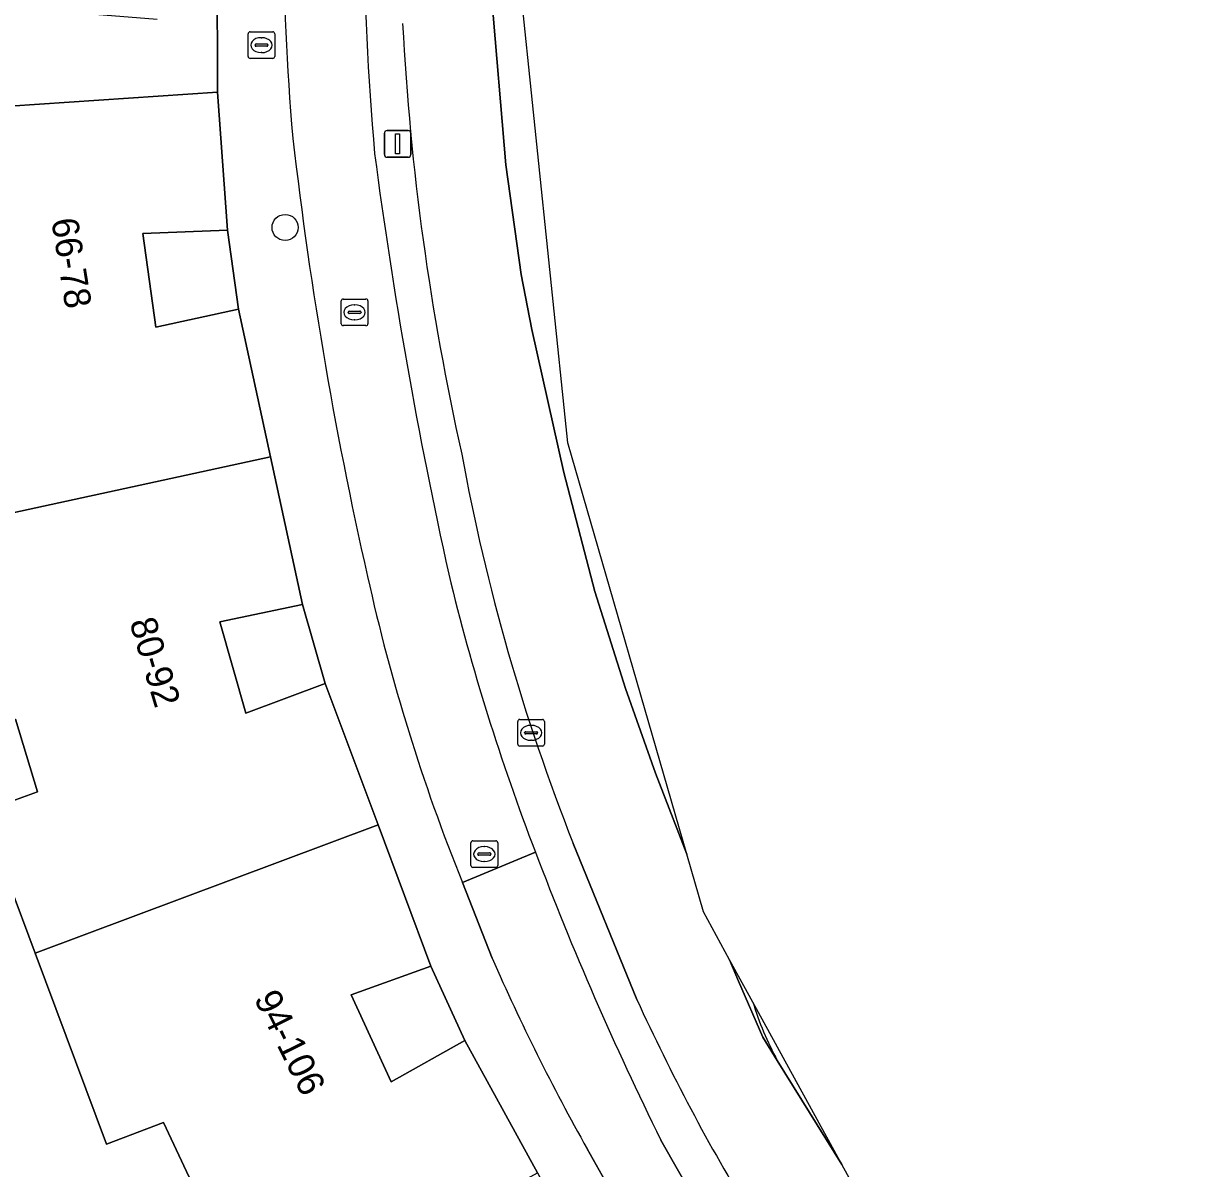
# Model space of a CAD drawing. Extents: x 159960 to 160866, y 382700 to 383354.
# Drawn here: x 160644.16 to 160688.15, y 383128.03 to 383170.98 of the extents above; entities that cross this region are included whole.
import ezdxf

# ---------------------------------------------------------------- set-up
doc = ezdxf.new("R2010")
doc.units = 0
for name, color, linetype in [('IMGEO_Berm_open', 7, 'Continuous'), ('IMGEO_Boom', 7, 'Continuous'), ('IMGEO_Brandkraan', 7, 'Continuous'), ('IMGEO_Erf', 7, 'Continuous'), ('IMGEO_Fietspad_gesloten', 7, 'Continuous'), ('IMGEO_Fietspad_open', 7, 'Continuous'), ('IMGEO_Groenvoorziening', 7, 'Continuous'), ('IMGEO_Kolk', 7, 'Continuous'), ('IMGEO_Lichtmast', 7, 'Continuous'), ('IMGEO_Pand', 7, 'Continuous'), ('IMGEO_Pand_nummerreeks', 7, 'Continuous'), ('IMGEO_Rijbaan_lokaal_gesloten', 7, 'Continuous'), ('IMGEO_Rioolput', 7, 'Continuous'), ('IMGEO_Voetpad_open', 7, 'Continuous')]:
    doc.layers.add(name, color=color, linetype=linetype)

msp = doc.modelspace()

# ---------------------------------------------------------------- linework, layer by layer
at = {"layer": 'IMGEO_Berm_open'}
for points in [[(160667.162, 383134.371), (160664.776, 383140.225)], [(160668.064, 383129.104), (160669.329, 383126.86), (160671.91, 383122.751)]]:
    msp.add_lwpolyline(points, dxfattribs=at)
for centre, radius, start, end in [((160780.046, 383176.596), 123.168, 176.78288, 184.88891), ((160754.76, 383175.998), 96.512, 182.98033, 192.66842), ((160838.959, 383189.971), 183.194, 187.48763, 192.49807), ((160736.714, 383168.707), 77.371, 190.33106, 201.60013), ((160741.95, 383170.147), 84.21, 193.61288, 201.04633), ((160776.124, 383182.611), 120.582, 200.74256, 206.34299), ((160737.686, 383166.62), 77.548, 204.57387, 211.32762)]:
    msp.add_arc(centre, radius, start, end, dxfattribs=at)
at = {"layer": 'IMGEO_Boom'}
msp.add_circle((160653.969, 383163.329), 0.489, dxfattribs=at)
at = {"layer": 'IMGEO_Brandkraan'}
for p, q in [((160652.583, 383169.741), (160652.583, 383170.593)), ((160652.658, 383170.667), (160653.51, 383170.667)), ((160653.584, 383170.593), (160653.584, 383169.741)), ((160652.842, 383170.161), (160652.842, 383170.173)), ((160653.28, 383170.124), (160652.882, 383170.124)), ((160652.885, 383170.21), (160653.283, 383170.21)), ((160653.071, 383170.447), (160653.096, 383170.447)), ((160653.326, 383170.173), (160653.326, 383170.161)), ((160653.51, 383169.667), (160652.658, 383169.667)), ((160653.094, 383169.887), (160653.069, 383169.887))]:
    msp.add_line(p, q, dxfattribs=at)
for points in [[(160652.583, 383169.741), (160652.583, 383170.593)], [(160652.658, 383170.667), (160653.51, 383170.667)], [(160653.584, 383170.593), (160653.584, 383169.741)], [(160653.51, 383169.667), (160652.658, 383169.667)]]:
    msp.add_lwpolyline(points, dxfattribs=at)
for centre, radius, start, end in [((160652.66, 383170.591), 0.0765, 91.552, 178.448), ((160652.66, 383170.591), 0.0765, 91.552, 178.448), ((160653.508, 383170.591), 0.0765, 1.552, 88.448), ((160653.508, 383170.591), 0.0765, 1.552, 88.448), ((160652.882, 383170.17), 0.0403, 85.8775, 175.7526), ((160652.879, 383170.16), 0.0366, 178.938, 274.7102), ((160653.283, 383170.167), 0.043, 264.8664, 352.4533), ((160653.287, 383170.172), 0.0386, 1.7309, 96.639), ((160652.66, 383169.743), 0.0765, 181.552, 268.448), ((160652.66, 383169.743), 0.0765, 181.552, 268.448), ((160653.508, 383169.743), 0.0765, 271.552, 358.448), ((160653.508, 383169.743), 0.0765, 271.552, 358.448)]:
    msp.add_arc(centre, radius, start, end, dxfattribs=at)
for centre, major_axis, ratio, start_param, end_param in [((160653.07, 383170.167), (-0.387, 0.002), 0.722429, 4.712389, 7.853982), ((160653.095, 383170.167), (-0.39, 0.002), 0.717154, 1.570796, 4.712389)]:
    msp.add_ellipse(centre, major_axis=major_axis, ratio=ratio, start_param=start_param, end_param=end_param, dxfattribs=at)
at = {"layer": 'IMGEO_Erf'}
for points in [[(160651.81, 383163.224), (160648.63, 383163.106), (160649.129, 383159.586), (160652.224, 383160.261)], [(160654.627, 383149.192), (160651.52, 383148.542), (160652.493, 383145.108), (160655.473, 383146.231)], [(160659.438, 383135.627), (160656.446, 383134.547), (160657.948, 383131.29), (160660.715, 383132.833)]]:
    msp.add_lwpolyline(points, close=True, dxfattribs=at)
msp.add_lwpolyline([(160650.562, 383127.306), (160649.412, 383129.761), (160647.278, 383128.944), (160644.593, 383136.111), (160642.607, 383141.413), (160644.682, 383142.169), (160643.864, 383144.89)], dxfattribs=at)
at = {"layer": 'IMGEO_Fietspad_gesloten'}
for points in [[(160663.358, 383139.905), (160660.619, 383138.76), (160661.731, 383135.929)], [(160672.557, 383117.791), (160673.881, 383116.248), (160675.107, 383117.68), (160675.663, 383118.329), (160674.468, 383119.737), (160671.91, 383122.751), (160669.329, 383126.86), (160668.064, 383129.104)], [(160665.299, 383128.768), (160666.764, 383126.173)]]:
    msp.add_lwpolyline(points, dxfattribs=at)
for centre, radius, start, end in [((160776.124, 383182.611), 120.582, 200.74256, 206.34299), ((160738.128, 383169.525), 83.458, 203.73761, 209.23236)]:
    msp.add_arc(centre, radius, start, end, dxfattribs=at)
at = {"layer": 'IMGEO_Fietspad_open'}
msp.add_lwpolyline([(160660.619, 383138.76), (160663.358, 383139.905)], dxfattribs=at)
for centre, radius, start, end in [((160780.046, 383176.596), 123.168, 176.78288, 184.88891), ((160784.608, 383176.655), 130.745, 177.2166, 184.14657), ((160804.734, 383183.844), 151.446, 186.30937, 192.82009), ((160838.959, 383189.971), 183.194, 187.48763, 192.49807), ((160728.536, 383166.088), 73.209, 192.50249, 201.91889), ((160741.95, 383170.147), 84.21, 193.61288, 201.04633)]:
    msp.add_arc(centre, radius, start, end, dxfattribs=at)
at = {"layer": 'IMGEO_Groenvoorziening'}
for points in [[(160674.846, 383128.19), (160671.51, 383134.28)], [(160672.427, 383132.092), (160674.846, 383128.19)]]:
    msp.add_lwpolyline(points, dxfattribs=at)
msp.add_arc((160682.695, 383137.682), 11.691, 196.9178, 208.5643, dxfattribs=at)
at = {"layer": 'IMGEO_Kolk'}
for p, q in [((160662.695, 383143.95), (160662.695, 383144.802)), ((160662.77, 383144.876), (160663.622, 383144.876)), ((160663.183, 383144.656), (160663.208, 383144.656)), ((160663.696, 383144.802), (160663.696, 383143.95)), ((160662.954, 383144.37), (160662.954, 383144.382)), ((160663.392, 383144.333), (160662.994, 383144.333)), ((160662.997, 383144.419), (160663.395, 383144.419)), ((160663.206, 383144.096), (160663.181, 383144.096)), ((160663.438, 383144.382), (160663.438, 383144.37)), ((160663.622, 383143.876), (160662.77, 383143.876))]:
    msp.add_line(p, q, dxfattribs=at)
for points in [[(160662.695, 383143.95), (160662.695, 383144.802)], [(160662.77, 383144.876), (160663.622, 383144.876)], [(160663.696, 383144.802), (160663.696, 383143.95)], [(160663.622, 383143.876), (160662.77, 383143.876)]]:
    msp.add_lwpolyline(points, dxfattribs=at)
for centre, radius, start, end in [((160662.772, 383144.8), 0.0765, 91.552, 178.448), ((160662.772, 383144.8), 0.0765, 91.552, 178.448), ((160663.62, 383144.8), 0.0765, 1.552, 88.448), ((160663.62, 383144.8), 0.0765, 1.552, 88.448), ((160662.994, 383144.379), 0.0403, 85.8775, 175.7526), ((160662.991, 383144.369), 0.0366, 178.938, 274.7102), ((160663.395, 383144.376), 0.043, 264.8664, 352.4533), ((160663.399, 383144.381), 0.0386, 1.7309, 96.639), ((160662.772, 383143.952), 0.0765, 181.552, 268.448), ((160662.772, 383143.952), 0.0765, 181.552, 268.448), ((160663.62, 383143.952), 0.0765, 271.552, 358.448), ((160663.62, 383143.952), 0.0765, 271.552, 358.448)]:
    msp.add_arc(centre, radius, start, end, dxfattribs=at)
for centre, major_axis, ratio, start_param, end_param in [((160663.182, 383144.376), (-0.387, 0.002), 0.722429, 4.712389, 7.853982), ((160663.207, 383144.376), (-0.39, 0.002), 0.717154, 1.570796, 4.712389)]:
    msp.add_ellipse(centre, major_axis=major_axis, ratio=ratio, start_param=start_param, end_param=end_param, dxfattribs=at)
at = {"layer": 'IMGEO_Lichtmast'}
for p, q in [((160657.794, 383166.962), (160658.584, 383166.962)), ((160658.584, 383166.962), (160657.794, 383166.962)), ((160657.694, 383166.062), (160657.694, 383166.862)), ((160657.694, 383166.862), (160657.694, 383166.062)), ((160658.684, 383166.862), (160658.684, 383166.062)), ((160658.684, 383166.062), (160658.684, 383166.862)), ((160658.584, 383165.962), (160657.794, 383165.962)), ((160657.794, 383165.962), (160658.584, 383165.962))]:
    msp.add_line(p, q, dxfattribs=at)
msp.add_lwpolyline([(160658.114, 383166.837), (160658.264, 383166.837), (160658.264, 383166.087), (160658.114, 383166.087), (160658.114, 383166.837)], dxfattribs=at)
for centre, start, end in [((160657.794, 383166.862), 90, 180), ((160657.794, 383166.862), 90, 180), ((160658.584, 383166.862), 0, 90), ((160658.584, 383166.862), 360, 90), ((160657.794, 383166.062), 180, 270), ((160657.794, 383166.062), 180, 270), ((160658.584, 383166.062), 270, 0), ((160658.584, 383166.062), 270, 0)]:
    msp.add_arc(centre, 0.1, start, end, dxfattribs=at)
at = {"layer": 'IMGEO_Pand'}
for points in [[(160640.015, 383151.816), (160653.425, 383154.727), (160652.224, 383160.261), (160649.129, 383159.586), (160648.63, 383163.106), (160651.81, 383163.224), (160651.441, 383168.406), (160635.847, 383167.347), (160635.461, 383162.256), (160638.285, 383162.433), (160638.468, 383160.414), (160640.557, 383160.614), (160640.957, 383157.855), (160638.804, 383157.398)], [(160644.593, 383136.111), (160657.455, 383140.929), (160655.473, 383146.231), (160652.493, 383145.108), (160651.52, 383148.542), (160654.627, 383149.192), (160653.425, 383154.727), (160640.015, 383151.816), (160641.633, 383144.362), (160643.864, 383144.89), (160644.682, 383142.169), (160642.607, 383141.413)], [(160644.593, 383136.111), (160647.278, 383128.944), (160649.412, 383129.761), (160650.562, 383127.306), (160648.69, 383126.187), (160651.397, 383121.262), (160663.435, 383127.879), (160660.715, 383132.833), (160657.948, 383131.29), (160656.446, 383134.547), (160659.438, 383135.627), (160657.455, 383140.929)]]:
    msp.add_lwpolyline(points, close=True, dxfattribs=at)
at = {"layer": 'IMGEO_Rijbaan_lokaal_gesloten'}
for points in [[(160669.029, 383139.828), (160664.567, 383155.247), (160662.741, 383172.971), (160662.59, 383174.443), (160664.085, 383195.806), (160677.782, 383230.912)], [(160671.211, 383220.921), (160668.561, 383214.093), (160666.962, 383209.635), (160665.999, 383206.65), (160664.972, 383202.953), (160664.048, 383198.933), (160663.238, 383194.969), (160662.825, 383192.912), (160662.286, 383189.235), (160661.814, 383184.759), (160661.578, 383178.738), (160661.708, 383172.036), (160662.246, 383165.684), (160662.829, 383161.563), (160663.226, 383159.498), (160664.421, 383154.145), (160665.589, 383149.673), (160666.73, 383146.039), (160667.855, 383142.862), (160669.029, 383139.828)], [(160669.029, 383139.828), (160667.855, 383142.862), (160666.73, 383146.039), (160665.589, 383149.673), (160664.421, 383154.145), (160663.226, 383159.498), (160662.829, 383161.563), (160662.246, 383165.684), (160661.708, 383172.036), (160661.578, 383178.738), (160661.814, 383184.759), (160662.286, 383189.235), (160662.825, 383192.912), (160663.238, 383194.969), (160664.048, 383198.933), (160664.972, 383202.953), (160665.999, 383206.65), (160666.962, 383209.635), (160668.561, 383214.093), (160671.211, 383220.921)], [(160664.776, 383140.225), (160667.162, 383134.371)], [(160671.444, 383126.301), (160673.257, 383123.541), (160675.777, 383120.543), (160676.783, 383119.346), (160680.523, 383115.16), (160684.6, 383110.794), (160687.38, 383107.889), (160689.088, 383106.239), (160690.092, 383107.358), (160682.633, 383115.486), (160680.58, 383117.723), (160674.846, 383128.19), (160672.427, 383132.092), (160671.88, 383132.957), (160670.972, 383135.065), (160670.641, 383135.865), (160669.655, 383137.666), (160669.029, 383139.828)], [(160670.641, 383135.865), (160670.972, 383135.065), (160671.88, 383132.957), (160672.427, 383132.092)], [(160671.51, 383134.28), (160670.641, 383135.865)]]:
    msp.add_lwpolyline(points, dxfattribs=at)
for centre, radius, start, end in [((160754.76, 383175.998), 96.512, 182.98033, 192.66842), ((160736.714, 383168.707), 77.371, 190.33106, 201.60013), ((160737.686, 383166.62), 77.548, 204.57387, 211.32762), ((160682.695, 383137.682), 11.691, 196.9178, 208.5643)]:
    msp.add_arc(centre, radius, start, end, dxfattribs=at)
at = {"layer": 'IMGEO_Rioolput'}
for p, q in [((160656.075, 383159.72), (160656.075, 383160.572)), ((160656.15, 383160.646), (160657.002, 383160.646)), ((160656.563, 383160.426), (160656.588, 383160.426)), ((160657.076, 383160.572), (160657.076, 383159.72)), ((160656.334, 383160.14), (160656.334, 383160.152)), ((160656.772, 383160.103), (160656.374, 383160.103)), ((160656.377, 383160.189), (160656.775, 383160.189)), ((160656.818, 383160.152), (160656.818, 383160.14)), ((160657.002, 383159.646), (160656.15, 383159.646)), ((160656.586, 383159.866), (160656.561, 383159.866)), ((160660.941, 383139.401), (160660.941, 383140.253)), ((160661.016, 383140.327), (160661.868, 383140.327)), ((160661.429, 383140.107), (160661.454, 383140.107)), ((160661.942, 383140.253), (160661.942, 383139.401)), ((160661.2, 383139.821), (160661.2, 383139.833)), ((160661.638, 383139.784), (160661.24, 383139.784)), ((160661.243, 383139.87), (160661.641, 383139.87)), ((160661.684, 383139.833), (160661.684, 383139.821)), ((160661.868, 383139.327), (160661.016, 383139.327)), ((160661.452, 383139.547), (160661.427, 383139.547))]:
    msp.add_line(p, q, dxfattribs=at)
for points in [[(160656.075, 383159.72), (160656.075, 383160.572)], [(160656.15, 383160.646), (160657.002, 383160.646)], [(160657.076, 383160.572), (160657.076, 383159.72)], [(160657.002, 383159.646), (160656.15, 383159.646)], [(160660.941, 383139.401), (160660.941, 383140.253)], [(160661.016, 383140.327), (160661.868, 383140.327)], [(160661.942, 383140.253), (160661.942, 383139.401)], [(160661.868, 383139.327), (160661.016, 383139.327)]]:
    msp.add_lwpolyline(points, dxfattribs=at)
for centre, radius, start, end in [((160656.152, 383160.57), 0.0765, 91.552, 178.448), ((160656.152, 383160.57), 0.0765, 91.552, 178.448), ((160657, 383160.57), 0.0765, 1.552, 88.448), ((160657, 383160.57), 0.0765, 1.552, 88.448), ((160656.374, 383160.149), 0.0403, 85.8775, 175.7526), ((160656.371, 383160.139), 0.0366, 178.938, 274.7102), ((160656.775, 383160.146), 0.043, 264.8664, 352.4533), ((160656.779, 383160.151), 0.0386, 1.7309, 96.639), ((160656.152, 383159.722), 0.0765, 181.552, 268.448), ((160656.152, 383159.722), 0.0765, 181.552, 268.448), ((160657, 383159.722), 0.0765, 271.552, 358.448), ((160657, 383159.722), 0.0765, 271.552, 358.448), ((160661.018, 383140.251), 0.0765, 91.552, 178.448), ((160661.018, 383140.251), 0.0765, 91.552, 178.448), ((160661.866, 383140.251), 0.0765, 1.552, 88.448), ((160661.866, 383140.251), 0.0765, 1.552, 88.448), ((160661.24, 383139.83), 0.0403, 85.8775, 175.7526), ((160661.237, 383139.82), 0.0366, 178.938, 274.7102), ((160661.641, 383139.827), 0.043, 264.8664, 352.4533), ((160661.645, 383139.832), 0.0386, 1.7309, 96.639), ((160661.018, 383139.403), 0.0765, 181.552, 268.448), ((160661.018, 383139.403), 0.0765, 181.552, 268.448), ((160661.866, 383139.403), 0.0765, 271.552, 358.448), ((160661.866, 383139.403), 0.0765, 271.552, 358.448)]:
    msp.add_arc(centre, radius, start, end, dxfattribs=at)
for centre, major_axis, ratio, start_param, end_param in [((160656.562, 383160.146), (-0.387, 0.002), 0.722429, 4.712389, 7.853982), ((160656.587, 383160.146), (-0.39, 0.002), 0.717154, 1.570796, 4.712389), ((160661.428, 383139.827), (-0.387, 0.002), 0.722429, 4.712389, 7.853982), ((160661.453, 383139.827), (-0.39, 0.002), 0.717154, 1.570796, 4.712389)]:
    msp.add_ellipse(centre, major_axis=major_axis, ratio=ratio, start_param=start_param, end_param=end_param, dxfattribs=at)
at = {"layer": 'IMGEO_Voetpad_open'}
for points in [[(160649.169, 383171.133), (160638.714, 383171.973), (160638.826, 383173.35), (160624.288, 383174.491), (160624.136, 383172.528), (160625.209, 383172.451), (160630.285, 383172.035), (160635.122, 383171.637), (160632.499, 383137.981), (160633.509, 383137.902), (160635.332, 383161.065), (160635.461, 383162.256), (160635.847, 383167.347), (160651.441, 383168.406), (160651.423, 383173.09)], [(160651.423, 383173.09), (160651.441, 383168.406), (160651.81, 383163.224), (160652.224, 383160.261), (160653.425, 383154.727), (160654.627, 383149.192), (160655.473, 383146.231), (160657.455, 383140.929), (160659.438, 383135.627), (160660.715, 383132.833), (160663.435, 383127.879), (160666.154, 383122.926), (160667.845, 383120.33), (160670.773, 383116.255), (160672.619, 383112.37)], [(160661.731, 383135.929), (160660.619, 383138.76)], [(160666.764, 383126.173), (160665.299, 383128.768)]]:
    msp.add_lwpolyline(points, dxfattribs=at)
for centre, radius, start, end in [((160784.608, 383176.655), 130.745, 177.2166, 184.14657), ((160804.734, 383183.844), 151.446, 186.30937, 192.82009), ((160728.536, 383166.088), 73.209, 192.50249, 201.91889), ((160738.128, 383169.525), 83.458, 203.73761, 209.23236)]:
    msp.add_arc(centre, radius, start, end, dxfattribs=at)

# ---------------------------------------------------------------- texts
at = {"layer": 'IMGEO_Pand_nummerreeks'}
for s, rotation, p in [('66-78', 279.1623, (160645.198, 383163.611)), ('80-92', 286.6992, (160648.126, 383148.533)), ('94-106', 296.2883, (160652.786, 383134.413))]:
    msp.add_text(s, height=1, rotation=rotation, dxfattribs=at).set_placement(p)

doc.saveas('drawing.dxf')
